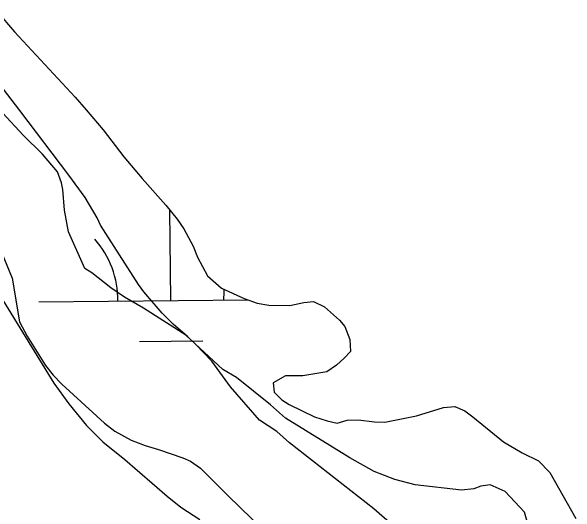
# Model space of a CAD drawing. Extents: x 3146026 to 3183936, y 897894 to 923344.
# Drawn here: x 3168524.6 to 3168738.2, y 909801.2 to 909991 of the extents above; entities that cross this region are included whole.
import ezdxf

# ---------------------------------------------------------------- set-up
doc = ezdxf.new("R2010")
doc.units = 0
for name, color, linetype in [('V-SITE-VEGE', 7, 'Continuous'), ('V-TOPO-SHOR', 7, 'Continuous'), ('V-WETL-SWMP', 7, 'Continuous')]:
    doc.layers.add(name, color=color, linetype=linetype)

msp = doc.modelspace()

# ---------------------------------------------------------------- linework, layer by layer
at = {"layer": 'V-SITE-VEGE'}
for points in [[(3168719.82, 909797.87), (3168718.78, 909801.48), (3168711.54, 909809.21), (3168705.86, 909811.78), (3168702.25, 909811.26), (3168699.67, 909810.22), (3168695.03, 909809.7), (3168677.47, 909811.73), (3168669.73, 909813.78), (3168661.98, 909816.86), (3168652.68, 909822.01), (3168628.4, 909836.94), (3168622.71, 909842.09), (3168609.79, 909852.39), (3168604.62, 909855.47), (3168590.67, 909868.36), (3168574.65, 909878.65), (3168567.42, 909882.77), (3168562.25, 909886.37), (3168555.01, 909892.04), (3168552.43, 909893.58), (3168546.21, 909907.5), (3168544.65, 909915.76), (3168544.12, 909923.5), (3168543.6, 909926.08), (3168542.04, 909930.21), (3168536.35, 909936.91), (3168529.11, 909944.12), (3168521.36, 909952.37)], [(3168515.79, 909890.42), (3168540.63, 909850.21), (3168546.32, 909842.47), (3168553.05, 909834.23), (3168559.25, 909828.04), (3168567.52, 909821.35), (3168583.55, 909807.44), (3168588.71, 909803.32), (3168595.95, 909798.69)]]:
    msp.add_lwpolyline(points, dxfattribs=at)
at = {"layer": 'V-TOPO-SHOR'}
for points in [[(3168661.84, 909802.64), (3168629.93, 909827.7), (3168625.05, 909832), (3168618.48, 909836.3), (3168607.59, 909848.84), (3168600.45, 909858.58), (3168594.44, 909864.94), (3168591.25, 909867.93), (3168585.81, 909872.61), (3168581.67, 909876.72), (3168574.73, 909884.77), (3168572.66, 909887.58), (3168558.38, 909910.05), (3168557.06, 909912.86), (3168552.55, 909920.53), (3168546.35, 909928.96), (3168527.75, 909953.48), (3168512.35, 909973.32)], [(3168520.91, 909899.86), (3168524.86, 909889.93), (3168527.7, 909873.44), (3168530.52, 909868.01), (3168537.47, 909856.97), (3168540.48, 909853.22), (3168543.67, 909849.85), (3168559.82, 909835.08), (3168563.76, 909832.08), (3168569.95, 909828.72), (3168575.2, 909826.67), (3168580.26, 909825.18), (3168589.45, 909822.01), (3168592.46, 909820.7), (3168596.21, 909818.08), (3168606.54, 909807.79), (3168633.76, 909781.22)], [(3168669.72, 909795.72), (3168661.84, 909802.64)]]:
    msp.add_lwpolyline(points, dxfattribs=at)
at = {"layer": 'V-WETL-SWMP'}
for p, q in [((3168584.95, 909881.54), (3168584.61, 909915.65)), ((3168534.95, 909881.04), (3168614.1, 909881.83)), ((3168573.1, 909865.99), (3168597.1, 909866.23))]:
    msp.add_line(p, q, dxfattribs=at)
for points in [[(3168519.03, 909990.96), (3168525.78, 909983.15), (3168548.74, 909958.45), (3168552.93, 909953.72), (3168559.31, 909946.1), (3168567.15, 909935.92), (3168574.08, 909927.75), (3168583.01, 909917.57), (3168587.39, 909912.31), (3168589.94, 909908.67), (3168593.41, 909902.13), (3168595.05, 909897.95), (3168598.89, 909890.86), (3168604.17, 909886.14), (3168612.73, 909882.33), (3168617.64, 909880.52), (3168622.01, 909879.8), (3168630.01, 909879.63), (3168635.29, 909880.74), (3168638.92, 909881.11), (3168643.11, 909879.11), (3168648.76, 909874.03), (3168650.77, 909871.67), (3168652.77, 909866.76), (3168652.96, 909862.21), (3168650.6, 909859.66), (3168647.7, 909857.11), (3168644.06, 909854.55), (3168634.97, 909853.08), (3168628.42, 909853.07), (3168623.7, 909850.33), (3168624.07, 909846.88), (3168626.98, 909843.97), (3168629.71, 909842.16), (3168639.36, 909837.45), (3168644.1, 909836), (3168647.92, 909835.09), (3168651.74, 909836.19), (3168655.92, 909836.38), (3168662.11, 909835.67), (3168665.93, 909835.49), (3168677.93, 909837.88), (3168688.11, 909840.99), (3168692.48, 909841.36), (3168696.3, 909839.73), (3168699.21, 909837.55), (3168710.87, 909828.11)], [(3168710.87, 909828.11), (3168717.98, 909823.94), (3168724.17, 909820.85), (3168728.36, 909816.5), (3168738.21, 909799.05)]]:
    msp.add_lwpolyline(points, dxfattribs=at)
for centre, start, end in [((3168529.71, 909881.46), 359.7992, 41.3429), ((3168640.19, 909882.56), 174.8393, 181.3429)]:
    msp.add_arc(centre, 35.25, start, end, dxfattribs=at)

doc.saveas('drawing.dxf')
